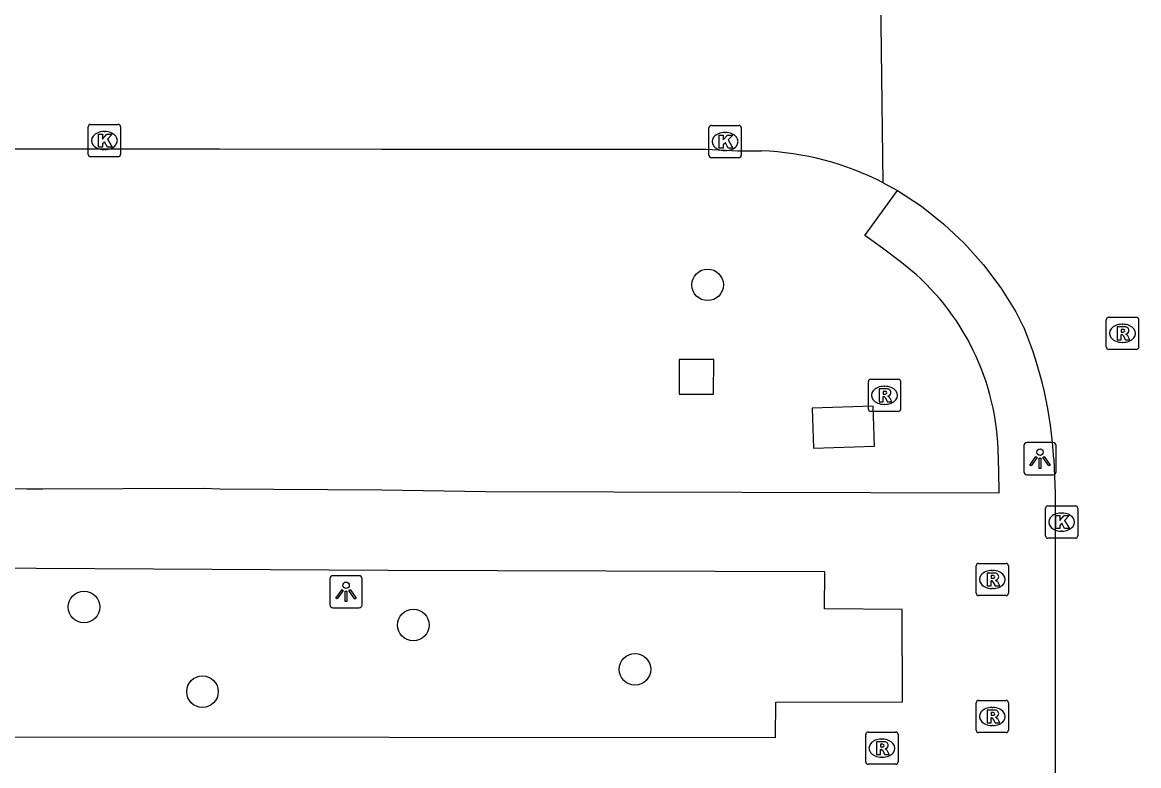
# Model space of a CAD drawing. Extents: x 161477 to 163040, y 383680 to 384868.
# Drawn here: x 162149.82 to 162184.39, y 384478.93 to 384501.93 of the extents above; entities that cross this region are included whole.
import ezdxf

# ---------------------------------------------------------------- set-up
doc = ezdxf.new("R2010")
doc.units = 0
for name, color, linetype in [('IMGEO_Boom', 7, 'Continuous'), ('IMGEO_Kolk', 7, 'Continuous'), ('IMGEO_Lichtpunt', 7, 'Continuous'), ('IMGEO_Rijbaan_lokaal_open', 7, 'Continuous'), ('IMGEO_Rioolput', 7, 'Continuous'), ('IMGEO_Voetpad_gesloten', 7, 'Continuous'), ('IMGEO_Voetpad_open', 7, 'Continuous')]:
    doc.layers.add(name, color=color, linetype=linetype)

msp = doc.modelspace()

# ---------------------------------------------------------------- linework, layer by layer
at = {"layer": 'IMGEO_Boom'}
for centre in [(162171.04, 384493.81), (162151.73, 384483.84), (162161.93, 384483.28), (162168.79, 384481.91), (162155.4, 384481.22)]:
    msp.add_circle(centre, 0.489, dxfattribs=at)
at = {"layer": 'IMGEO_Kolk'}
for p, q in [((162151.937, 384498.775), (162152.789, 384498.775)), ((162151.862, 384497.849), (162151.862, 384498.701)), ((162152.35, 384498.555), (162152.375, 384498.555)), ((162152.863, 384498.701), (162152.863, 384497.849)), ((162171.083, 384497.819), (162171.083, 384498.671)), ((162171.158, 384498.745), (162172.01, 384498.745)), ((162171.571, 384498.525), (162171.596, 384498.525)), ((162172.084, 384498.671), (162172.084, 384497.819)), ((162152.789, 384497.775), (162151.937, 384497.775)), ((162152.373, 384497.995), (162152.348, 384497.995)), ((162172.01, 384497.745), (162171.158, 384497.745)), ((162171.594, 384497.965), (162171.569, 384497.965)), ((162181.505, 384486.041), (162181.505, 384486.893)), ((162181.58, 384486.967), (162182.432, 384486.967)), ((162181.993, 384486.747), (162182.018, 384486.747)), ((162182.506, 384486.893), (162182.506, 384486.041)), ((162182.016, 384486.187), (162181.991, 384486.187)), ((162182.432, 384485.967), (162181.58, 384485.967))]:
    msp.add_line(p, q, dxfattribs=at)
for points in [[(162151.937, 384498.775), (162152.789, 384498.775)], [(162151.862, 384497.849), (162151.862, 384498.701)], [(162152.183, 384498.475), (162152.306, 384498.475), (162152.306, 384498.324), (162152.436, 384498.475), (162152.6, 384498.475), (162152.454, 384498.324), (162152.607, 384498.075), (162152.455, 384498.075), (162152.37, 384498.239), (162152.306, 384498.172), (162152.306, 384498.075), (162152.183, 384498.075), (162152.183, 384498.475)], [(162152.863, 384498.701), (162152.863, 384497.849)], [(162171.083, 384497.819), (162171.083, 384498.671)], [(162171.158, 384498.745), (162172.01, 384498.745)], [(162171.404, 384498.445), (162171.527, 384498.445), (162171.527, 384498.294), (162171.657, 384498.445), (162171.821, 384498.445), (162171.675, 384498.294), (162171.828, 384498.045), (162171.676, 384498.045), (162171.591, 384498.209), (162171.527, 384498.142), (162171.527, 384498.045), (162171.404, 384498.045), (162171.404, 384498.445)], [(162172.084, 384498.671), (162172.084, 384497.819)], [(162152.789, 384497.775), (162151.937, 384497.775)], [(162172.01, 384497.745), (162171.158, 384497.745)], [(162181.505, 384486.041), (162181.505, 384486.893)], [(162181.58, 384486.967), (162182.432, 384486.967)], [(162181.826, 384486.667), (162181.949, 384486.667), (162181.949, 384486.516), (162182.079, 384486.667), (162182.243, 384486.667), (162182.097, 384486.516), (162182.25, 384486.267), (162182.098, 384486.267), (162182.013, 384486.431), (162181.949, 384486.364), (162181.949, 384486.267), (162181.826, 384486.267), (162181.826, 384486.667)], [(162182.506, 384486.893), (162182.506, 384486.041)], [(162182.432, 384485.967), (162181.58, 384485.967)]]:
    msp.add_lwpolyline(points, dxfattribs=at)
for centre, start, end in [((162151.939, 384498.699), 91.552, 178.448), ((162151.939, 384498.699), 91.552, 178.448), ((162152.787, 384498.699), 1.552, 88.448), ((162152.787, 384498.699), 1.552, 88.448), ((162171.16, 384498.669), 91.552, 178.448), ((162171.16, 384498.669), 91.552, 178.448), ((162172.008, 384498.669), 1.552, 88.448), ((162172.008, 384498.669), 1.552, 88.448), ((162151.939, 384497.851), 181.552, 268.448), ((162151.939, 384497.851), 181.552, 268.448), ((162152.787, 384497.851), 271.552, 358.448), ((162152.787, 384497.851), 271.552, 358.448), ((162171.16, 384497.821), 181.552, 268.448), ((162171.16, 384497.821), 181.552, 268.448), ((162172.008, 384497.821), 271.552, 358.448), ((162172.008, 384497.821), 271.552, 358.448), ((162181.582, 384486.891), 91.552, 178.448), ((162181.582, 384486.891), 91.552, 178.448), ((162182.43, 384486.891), 1.552, 88.448), ((162182.43, 384486.891), 1.552, 88.448), ((162181.582, 384486.043), 181.552, 268.448), ((162181.582, 384486.043), 181.552, 268.448), ((162182.43, 384486.043), 271.552, 358.448), ((162182.43, 384486.043), 271.552, 358.448)]:
    msp.add_arc(centre, 0.0765, start, end, dxfattribs=at)
for centre, major_axis, ratio, start_param, end_param in [((162152.349, 384498.275), (-0.387, 0.002), 0.722429, 4.712389, 7.853982), ((162152.374, 384498.275), (-0.39, 0.002), 0.717154, 1.570796, 4.712389), ((162171.57, 384498.245), (-0.387, 0.002), 0.722429, 4.712389, 7.853982), ((162171.595, 384498.245), (-0.39, 0.002), 0.717154, 1.570796, 4.712389), ((162181.992, 384486.467), (-0.387, 0.002), 0.722429, 4.712389, 7.853982), ((162182.017, 384486.467), (-0.39, 0.002), 0.717154, 1.570796, 4.712389)]:
    msp.add_ellipse(centre, major_axis=major_axis, ratio=ratio, start_param=start_param, end_param=end_param, dxfattribs=at)
at = {"layer": 'IMGEO_Lichtpunt'}
for p, q in [((162180.837, 384488.833), (162180.837, 384488.026)), ((162180.837, 384488.833), (162180.837, 384488.026)), ((162181.739, 384488.928), (162180.931, 384488.928)), ((162181.739, 384488.928), (162180.931, 384488.928)), ((162181.833, 384488.026), (162181.833, 384488.833)), ((162181.833, 384488.026), (162181.833, 384488.833)), ((162180.931, 384487.932), (162181.739, 384487.932)), ((162180.931, 384487.932), (162181.739, 384487.932)), ((162159.347, 384484.713), (162159.347, 384483.906)), ((162159.347, 384484.713), (162159.347, 384483.906)), ((162160.249, 384484.808), (162159.441, 384484.808)), ((162160.249, 384484.808), (162159.441, 384484.808)), ((162160.343, 384483.906), (162160.343, 384484.713)), ((162160.343, 384483.906), (162160.343, 384484.713)), ((162159.441, 384483.812), (162160.249, 384483.812)), ((162159.441, 384483.812), (162160.249, 384483.812))]:
    msp.add_line(p, q, dxfattribs=at)
for points in [[(162181.211, 384488.497), (162181.25, 384488.469), (162181.062, 384488.207), (162181.024, 384488.234), (162181.211, 384488.497)], [(162181.313, 384488.449), (162181.36, 384488.449), (162181.36, 384488.127), (162181.313, 384488.127), (162181.313, 384488.449)], [(162181.423, 384488.469), (162181.461, 384488.496), (162181.648, 384488.234), (162181.609, 384488.206), (162181.423, 384488.469)], [(162159.721, 384484.377), (162159.76, 384484.349), (162159.572, 384484.087), (162159.534, 384484.114), (162159.721, 384484.377)], [(162159.823, 384484.329), (162159.87, 384484.329), (162159.87, 384484.007), (162159.823, 384484.007), (162159.823, 384484.329)], [(162159.933, 384484.349), (162159.971, 384484.376), (162160.158, 384484.114), (162160.119, 384484.086), (162159.933, 384484.349)]]:
    msp.add_lwpolyline(points, dxfattribs=at)
for centre in [(162181.336, 384488.631), (162159.846, 384484.511)]:
    msp.add_circle(centre, 0.0994, dxfattribs=at)
for centre, start, end in [((162180.931, 384488.833), 90, 180), ((162180.931, 384488.833), 90, 180), ((162181.739, 384488.833), 0, 90), ((162181.739, 384488.833), 0, 90), ((162180.931, 384488.026), 180, 270), ((162180.931, 384488.026), 180, 270), ((162181.739, 384488.026), 270, 0), ((162181.739, 384488.026), 270, 360), ((162159.441, 384484.713), 90, 180), ((162159.441, 384484.713), 90, 180), ((162160.249, 384484.713), 0, 90), ((162160.249, 384484.713), 0, 90), ((162159.441, 384483.906), 180, 270), ((162159.441, 384483.906), 180, 270), ((162160.249, 384483.906), 270, 0), ((162160.249, 384483.906), 270, 360)]:
    msp.add_arc(centre, 0.0946, start, end, dxfattribs=at)
at = {"layer": 'IMGEO_Rijbaan_lokaal_open'}
for points in [[(162176.478, 384496.969), (162176.361, 384506.002)], [(162083.844, 384498.028), (162085.36, 384498.028), (162085.87, 384498.028), (162095.947, 384498.026), (162096.455, 384498.026), (162101.398, 384498.025), (162101.952, 384498.025), (162111.965, 384498.023), (162112.474, 384498.023), (162117.943, 384498.022), (162122.953, 384498.021), (162128.862, 384498.02), (162133.884, 384498.019), (162139.873, 384498.018), (162149.94, 384498.016), (162155.927, 384498.015), (162160.944, 384498.014), (162170.984, 384498.012), (162171.973, 384497.96), (162172.711, 384497.959)], [(162176.478, 384496.969), (162176.925, 384496.734)], [(162176.925, 384496.734), (162177.661, 384496.243), (162178.353, 384495.692), (162178.996, 384495.085), (162179.585, 384494.426), (162180.117, 384493.719), (162180.588, 384492.971), (162180.829, 384492.504)], [(162181.761, 384488.414), (162181.785, 384487.889), (162181.803, 384487.363), (162181.803, 384474.711), (162182.026, 384458.817)]]:
    msp.add_lwpolyline(points, dxfattribs=at)
for centre, radius, start, end in [((162172.351, 384488.927), 9.039, 62.8338, 87.7165), ((162169.536, 384487.779), 12.242, 2.9715, 22.7024)]:
    msp.add_arc(centre, radius, start, end, dxfattribs=at)
at = {"layer": 'IMGEO_Rioolput'}
for p, q in [((162183.389, 384491.884), (162183.389, 384492.736)), ((162183.464, 384492.81), (162184.316, 384492.81)), ((162183.877, 384492.59), (162183.902, 384492.59)), ((162184.39, 384492.736), (162184.39, 384491.884)), ((162183.9, 384492.03), (162183.875, 384492.03)), ((162184.316, 384491.81), (162183.464, 384491.81)), ((162176.019, 384489.964), (162176.019, 384490.816)), ((162176.094, 384490.89), (162176.946, 384490.89)), ((162177.02, 384490.816), (162177.02, 384489.964)), ((162176.507, 384490.67), (162176.532, 384490.67)), ((162176.946, 384489.89), (162176.094, 384489.89)), ((162176.53, 384490.11), (162176.505, 384490.11)), ((162179.359, 384484.264), (162179.359, 384485.116)), ((162179.434, 384485.19), (162180.286, 384485.19)), ((162179.847, 384484.97), (162179.872, 384484.97)), ((162180.36, 384485.116), (162180.36, 384484.264)), ((162179.87, 384484.41), (162179.845, 384484.41)), ((162180.286, 384484.19), (162179.434, 384484.19)), ((162179.359, 384480.024), (162179.359, 384480.876)), ((162179.434, 384480.95), (162180.286, 384480.95)), ((162180.36, 384480.876), (162180.36, 384480.024)), ((162179.847, 384480.73), (162179.872, 384480.73)), ((162179.87, 384480.17), (162179.845, 384480.17)), ((162175.939, 384479.044), (162175.939, 384479.896)), ((162176.014, 384479.97), (162176.866, 384479.97)), ((162176.427, 384479.75), (162176.452, 384479.75)), ((162176.94, 384479.896), (162176.94, 384479.044)), ((162180.286, 384479.95), (162179.434, 384479.95)), ((162176.45, 384479.19), (162176.425, 384479.19)), ((162176.866, 384478.97), (162176.014, 384478.97))]:
    msp.add_line(p, q, dxfattribs=at)
for points in [[(162183.389, 384491.884), (162183.389, 384492.736)], [(162183.464, 384492.81), (162184.316, 384492.81)], [(162184.39, 384492.736), (162184.39, 384491.884)], [(162183.978, 384492.508), (162183.726, 384492.51), (162183.726, 384492.11)], [(162183.726, 384492.11), (162183.85, 384492.11), (162183.85, 384492.272), (162183.861, 384492.272)], [(162183.904, 384492.429), (162183.85, 384492.429), (162183.85, 384492.348)], [(162183.85, 384492.348), (162183.902, 384492.348)], [(162183.908, 384492.243), (162183.979, 384492.11), (162184.119, 384492.11), (162184.054, 384492.236)], [(162184.316, 384491.81), (162183.464, 384491.81)], [(162176.019, 384489.964), (162176.019, 384490.816)], [(162176.094, 384490.89), (162176.946, 384490.89)], [(162177.02, 384490.816), (162177.02, 384489.964)], [(162176.608, 384490.588), (162176.356, 384490.59), (162176.356, 384490.19)], [(162176.534, 384490.509), (162176.48, 384490.509), (162176.48, 384490.428)], [(162176.356, 384490.19), (162176.48, 384490.19), (162176.48, 384490.352), (162176.491, 384490.352)], [(162176.48, 384490.428), (162176.532, 384490.428)], [(162176.538, 384490.323), (162176.609, 384490.19), (162176.749, 384490.19), (162176.684, 384490.316)], [(162176.946, 384489.89), (162176.094, 384489.89)], [(162179.359, 384484.264), (162179.359, 384485.116)], [(162179.434, 384485.19), (162180.286, 384485.19)], [(162180.36, 384485.116), (162180.36, 384484.264)], [(162179.948, 384484.888), (162179.696, 384484.89), (162179.696, 384484.49)], [(162179.696, 384484.49), (162179.82, 384484.49), (162179.82, 384484.652), (162179.831, 384484.652)], [(162179.874, 384484.809), (162179.82, 384484.809), (162179.82, 384484.728)], [(162179.82, 384484.728), (162179.872, 384484.728)], [(162179.878, 384484.623), (162179.949, 384484.49), (162180.089, 384484.49), (162180.024, 384484.616)], [(162180.286, 384484.19), (162179.434, 384484.19)], [(162179.359, 384480.024), (162179.359, 384480.876)], [(162179.434, 384480.95), (162180.286, 384480.95)], [(162180.36, 384480.876), (162180.36, 384480.024)], [(162179.948, 384480.648), (162179.696, 384480.65), (162179.696, 384480.25)], [(162179.874, 384480.569), (162179.82, 384480.569), (162179.82, 384480.488)], [(162179.82, 384480.488), (162179.872, 384480.488)], [(162179.696, 384480.25), (162179.82, 384480.25), (162179.82, 384480.412), (162179.831, 384480.412)], [(162179.878, 384480.383), (162179.949, 384480.25), (162180.089, 384480.25), (162180.024, 384480.376)], [(162175.939, 384479.044), (162175.939, 384479.896)], [(162176.014, 384479.97), (162176.866, 384479.97)], [(162176.94, 384479.896), (162176.94, 384479.044)], [(162180.286, 384479.95), (162179.434, 384479.95)], [(162176.528, 384479.668), (162176.276, 384479.67), (162176.276, 384479.27)], [(162176.276, 384479.27), (162176.4, 384479.27), (162176.4, 384479.432), (162176.411, 384479.432)], [(162176.454, 384479.589), (162176.4, 384479.589), (162176.4, 384479.508)], [(162176.4, 384479.508), (162176.452, 384479.508)], [(162176.458, 384479.403), (162176.529, 384479.27), (162176.669, 384479.27), (162176.604, 384479.396)], [(162176.866, 384478.97), (162176.014, 384478.97)]]:
    msp.add_lwpolyline(points, dxfattribs=at)
for centre, radius, start, end in [((162183.466, 384492.734), 0.0765, 91.552, 178.448), ((162183.466, 384492.734), 0.0765, 91.552, 178.448), ((162184.314, 384492.734), 0.0765, 1.552, 88.448), ((162184.314, 384492.734), 0.0765, 1.552, 88.448), ((162183.86, 384492.219), 0.0533, 26.0293, 88.6989), ((162183.886, 384492.537), 0.19, 274.7715, 282.9687), ((162183.91, 384492.333), 0.0964, 77.0061, 93.1865), ((162183.924, 384492.39), 0.0378, 276.6634, 79.6772), ((162183.977, 384492.398), 0.109, 350.3612, 89.416), ((162183.975, 384492.398), 0.112, 277.5842, 350.9817), ((162183.959, 384492.183), 0.108, 29.5134, 73.7905), ((162183.466, 384491.886), 0.0765, 181.552, 268.448), ((162183.466, 384491.886), 0.0765, 181.552, 268.448), ((162184.314, 384491.886), 0.0765, 271.552, 358.448), ((162184.314, 384491.886), 0.0765, 271.552, 358.448), ((162176.096, 384490.814), 0.0765, 91.552, 178.448), ((162176.096, 384490.814), 0.0765, 91.552, 178.448), ((162176.944, 384490.814), 0.0765, 1.552, 88.448), ((162176.944, 384490.814), 0.0765, 1.552, 88.448), ((162176.54, 384490.413), 0.0964, 77.0061, 93.1865), ((162176.554, 384490.47), 0.0378, 276.6634, 79.6772), ((162176.607, 384490.478), 0.109, 350.3612, 89.416), ((162176.49, 384490.299), 0.0533, 26.0293, 88.6989), ((162176.516, 384490.617), 0.19, 274.7715, 282.9687), ((162176.605, 384490.478), 0.112, 277.5842, 350.9817), ((162176.589, 384490.263), 0.108, 29.5134, 73.7905), ((162176.096, 384489.966), 0.0765, 181.552, 268.448), ((162176.096, 384489.966), 0.0765, 181.552, 268.448), ((162176.944, 384489.966), 0.0765, 271.552, 358.448), ((162176.944, 384489.966), 0.0765, 271.552, 358.448), ((162179.436, 384485.114), 0.0765, 91.552, 178.448), ((162179.436, 384485.114), 0.0765, 91.552, 178.448), ((162180.284, 384485.114), 0.0765, 1.552, 88.448), ((162180.284, 384485.114), 0.0765, 1.552, 88.448), ((162179.83, 384484.599), 0.0533, 26.0293, 88.6989), ((162179.856, 384484.917), 0.19, 274.7715, 282.9687), ((162179.88, 384484.713), 0.0964, 77.0061, 93.1865), ((162179.894, 384484.77), 0.0378, 276.6634, 79.6772), ((162179.947, 384484.778), 0.109, 350.3612, 89.416), ((162179.945, 384484.778), 0.112, 277.5842, 350.9817), ((162179.929, 384484.563), 0.108, 29.5134, 73.7905), ((162179.436, 384484.266), 0.0765, 181.552, 268.448), ((162179.436, 384484.266), 0.0765, 181.552, 268.448), ((162180.284, 384484.266), 0.0765, 271.552, 358.448), ((162180.284, 384484.266), 0.0765, 271.552, 358.448), ((162179.436, 384480.874), 0.0765, 91.552, 178.448), ((162179.436, 384480.874), 0.0765, 91.552, 178.448), ((162180.284, 384480.874), 0.0765, 1.552, 88.448), ((162180.284, 384480.874), 0.0765, 1.552, 88.448), ((162179.856, 384480.677), 0.19, 274.7715, 282.9687), ((162179.88, 384480.473), 0.0964, 77.0061, 93.1865), ((162179.894, 384480.53), 0.0378, 276.6634, 79.6772), ((162179.947, 384480.538), 0.109, 350.3612, 89.416), ((162179.945, 384480.538), 0.112, 277.5842, 350.9817), ((162179.83, 384480.359), 0.0533, 26.0293, 88.6989), ((162179.929, 384480.323), 0.108, 29.5134, 73.7905), ((162176.016, 384479.894), 0.0765, 91.552, 178.448), ((162176.016, 384479.894), 0.0765, 91.552, 178.448), ((162176.864, 384479.894), 0.0765, 1.552, 88.448), ((162176.864, 384479.894), 0.0765, 1.552, 88.448), ((162179.436, 384480.026), 0.0765, 181.552, 268.448), ((162179.436, 384480.026), 0.0765, 181.552, 268.448), ((162180.284, 384480.026), 0.0765, 271.552, 358.448), ((162180.284, 384480.026), 0.0765, 271.552, 358.448), ((162176.41, 384479.379), 0.0533, 26.0293, 88.6989), ((162176.436, 384479.697), 0.19, 274.7715, 282.9687), ((162176.46, 384479.493), 0.0964, 77.0061, 93.1865), ((162176.474, 384479.55), 0.0378, 276.6634, 79.6772), ((162176.527, 384479.558), 0.109, 350.3612, 89.416), ((162176.525, 384479.558), 0.112, 277.5842, 350.9817), ((162176.509, 384479.343), 0.108, 29.5134, 73.7905), ((162176.016, 384479.046), 0.0765, 181.552, 268.448), ((162176.016, 384479.046), 0.0765, 181.552, 268.448), ((162176.864, 384479.046), 0.0765, 271.552, 358.448), ((162176.864, 384479.046), 0.0765, 271.552, 358.448)]:
    msp.add_arc(centre, radius, start, end, dxfattribs=at)
for centre, major_axis, ratio, start_param, end_param in [((162183.876, 384492.31), (-0.387, 0.002), 0.722429, 4.712389, 7.853982), ((162183.901, 384492.31), (-0.39, 0.002), 0.717154, 1.570796, 4.712389), ((162176.506, 384490.39), (-0.387, 0.002), 0.722429, 4.712389, 7.853982), ((162176.531, 384490.39), (-0.39, 0.002), 0.717154, 1.570796, 4.712389), ((162179.846, 384484.69), (-0.387, 0.002), 0.722429, 4.712389, 7.853982), ((162179.871, 384484.69), (-0.39, 0.002), 0.717154, 1.570796, 4.712389), ((162179.846, 384480.45), (-0.387, 0.002), 0.722429, 4.712389, 7.853982), ((162179.871, 384480.45), (-0.39, 0.002), 0.717154, 1.570796, 4.712389), ((162176.426, 384479.47), (-0.387, 0.002), 0.722429, 4.712389, 7.853982), ((162176.451, 384479.47), (-0.39, 0.002), 0.717154, 1.570796, 4.712389)]:
    msp.add_ellipse(centre, major_axis=major_axis, ratio=ratio, start_param=start_param, end_param=end_param, dxfattribs=at)
at = {"layer": 'IMGEO_Voetpad_gesloten'}
for points in [[(162171.234, 384491.497), (162170.162, 384491.502), (162170.156, 384490.43), (162171.228, 384490.425), (162171.234, 384491.497)], [(162176.169, 384490.052), (162174.284, 384489.994), (162174.322, 384488.755), (162176.207, 384488.813), (162176.169, 384490.052)]]:
    msp.add_lwpolyline(points, dxfattribs=at)
at = {"layer": 'IMGEO_Voetpad_open'}
for points in [[(162177.003, 384494.533), (162176.462, 384494.941), (162175.91, 384495.337), (162176.925, 384496.734)], [(162112.488, 384490.037), (162117.429, 384490.019), (162117.949, 384490.019), (162122.957, 384490.024), (162128.862, 384490.006), (162128.861, 384487.523), (162133.886, 384487.507), (162134.395, 384487.506), (162139.368, 384487.525), (162139.861, 384487.508), (162144.918, 384487.507), (162149.957, 384487.501), (162150.453, 384487.497), (162155.43, 384487.513), (162155.937, 384487.499), (162160.955, 384487.468), (162164.161, 384487.416), (162180.074, 384487.368), (162180.063, 384488.046), (162180.035, 384488.721)], [(162173.158, 384480.894), (162177.08, 384480.904), (162177.064, 384483.758), (162174.659, 384483.778), (162174.672, 384484.93), (162161.137, 384484.972), (162123.008, 384485.186), (162122.985, 384487.556), (162074.967, 384487.584), (162074.97, 384483.931), (162072.761, 384483.918), (162072.781, 384480.9), (162077.457, 384480.943), (162077.466, 384479.883), (162173.146, 384479.803), (162173.158, 384480.894)]]:
    msp.add_lwpolyline(points, dxfattribs=at)
msp.add_arc((162172.406, 384488.438), 7.635, 2.1262, 52.9741, dxfattribs=at)

doc.saveas('drawing.dxf')
